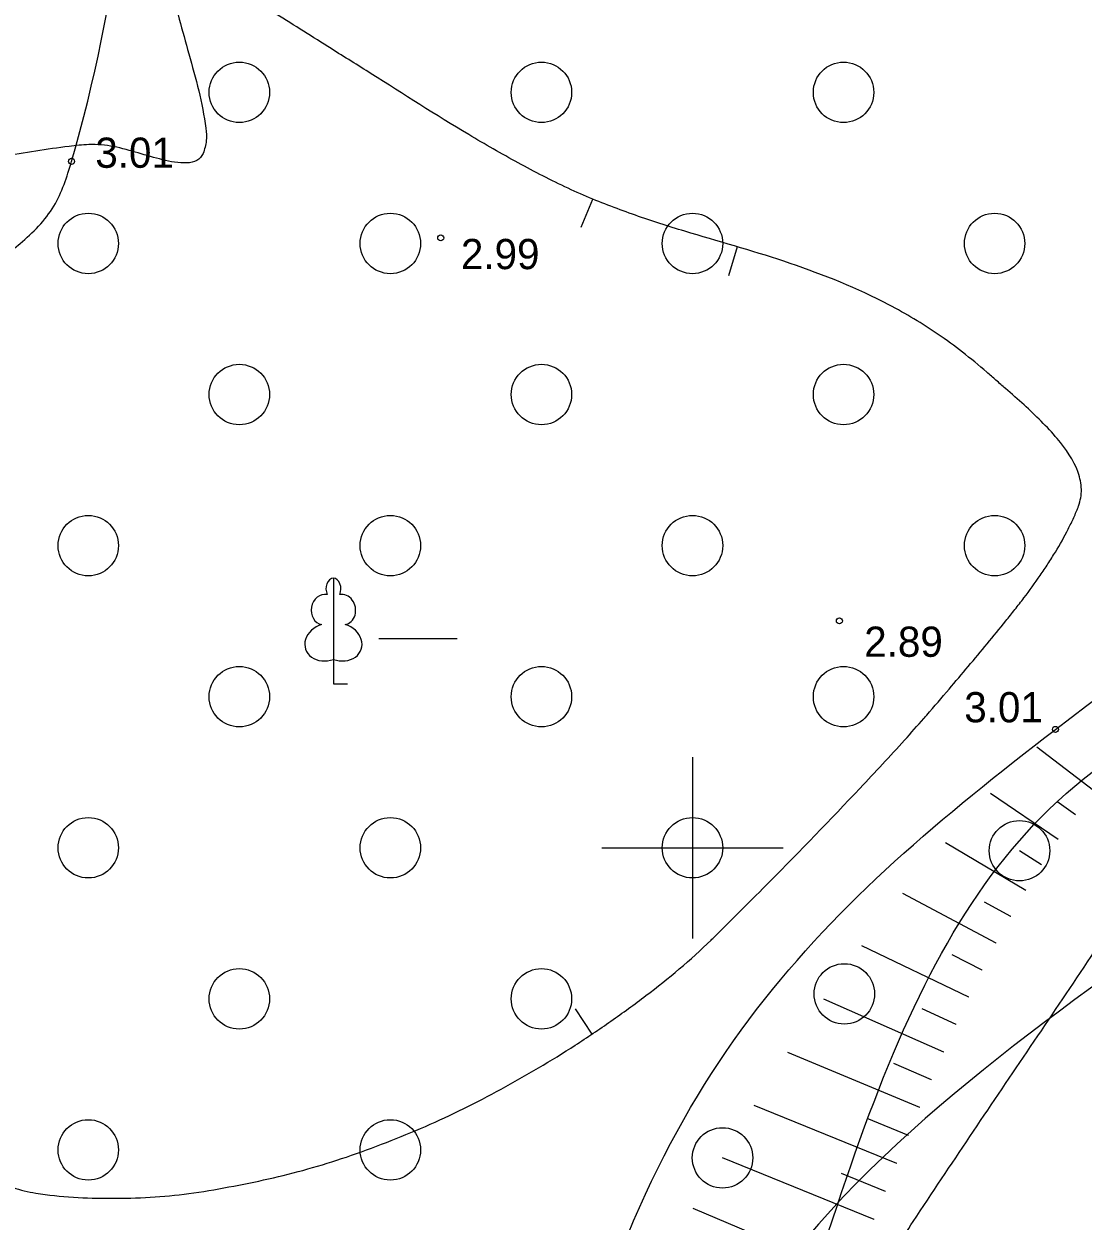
# Model space of a CAD drawing. Extents: x 519536 to 519949, y 326041 to 326519.
# Drawn here: x 519638.94 to 519656.46, y 326393.82 to 326413.63 of the extents above; entities that cross this region are included whole.
import ezdxf

# ---------------------------------------------------------------- set-up
doc = ezdxf.new("R2010")
doc.units = 0
for name, color, linetype in [('GEOD_ELEM_####_####_#', 7, 'Continuous'), ('RELJ_AATZ_####_TKST_#', 7, 'Continuous'), ('RELJ_ELEM_####_####_#', 7, 'Continuous'), ('RELJ_HORZ_PAMT_####_#', 7, 'Continuous'), ('RELJ_HORZ_RESN_####_#', 7, 'Continuous'), ('RELJ_NOGA_####_####_#', 7, 'Continuous'), ('RELJ_NOGL_####_####_#', 7, 'Continuous'), ('TERT_ELEM_####_####_#', 7, 'Continuous'), ('TERT_KONT_####_####_#', 7, 'Continuous')]:
    doc.layers.add(name, color=color, linetype=linetype)

msp = doc.modelspace()

# ---------------------------------------------------------------- linework, layer by layer
at = {"layer": 'GEOD_ELEM_####_####_#'}
for p, q in [((519650, 326401.5), (519650, 326400)), ((519648.5, 326400), (519650, 326400)), ((519650, 326400), (519650, 326398.5)), ((519650, 326400), (519651.5, 326400))]:
    msp.add_line(p, q, dxfattribs=at)
at = {"layer": 'RELJ_ELEM_####_####_#'}
for centre in [(519639.723, 326411.359), (519645.834, 326410.093), (519652.432, 326403.755), (519656.007, 326401.958)]:
    msp.add_circle(centre, 0.05, dxfattribs=at)
at = {"layer": 'RELJ_HORZ_PAMT_####_#'}
for p, q in [((519648.156, 326410.272), (519648.348, 326410.733)), ((519650.739, 326409.945), (519650.596, 326409.466)), ((519648.34, 326396.918), (519648.061, 326397.333))]:
    msp.add_line(p, q, dxfattribs=at)
for points in [[(519644.019, 326413.224), (519643.107, 326413.797), (519642.733, 326414.019), (519642.351, 326414.228), (519641.963, 326414.43), (519641.573, 326414.63), (519641.437, 326414.662), (519641.36, 326414.609), (519641.331, 326414.53), (519641.324, 326414.45), (519641.352, 326414.292), (519641.664, 326413.138), (519641.945, 326411.906), (519641.953, 326411.699), (519641.933, 326411.594), (519641.899, 326411.49), (519641.797, 326411.374), (519641.633, 326411.333), (519641.231, 326411.385), (519640.827, 326411.497), (519640.42, 326411.602), (519640.01, 326411.636), (519639.684, 326411.607), (519638.579, 326411.435), (519637.487, 326411.226), (519636.404, 326410.96), (519635.864, 326410.798), (519635.577, 326410.703)], [(519648.348, 326410.733), (519647.942, 326410.913), (519647.115, 326411.334), (519646.296, 326411.801), (519644.683, 326412.808), (519644.019, 326413.224)], [(519656.388, 326405.654), (519656.426, 326405.791), (519656.437, 326405.93), (519656.383, 326406.209), (519656.037, 326406.77), (519655.487, 326407.327), (519655.178, 326407.601), (519655.023, 326407.736), (519654.87, 326407.87), (519654.468, 326408.202), (519654.065, 326408.496), (519653.252, 326408.984), (519651.614, 326409.671), (519649.973, 326410.172), (519649.158, 326410.43), (519648.348, 326410.733)], [(519633.524, 326409.158), (519633.489, 326409.111), (519633.202, 326408.69), (519632.936, 326408.253), (519632.673, 326407.792), (519632.476, 326407.479), (519632.407, 326407.322), (519632.393, 326407.244), (519632.398, 326407.166), (519632.468, 326406.849), (519632.55, 326406.537), (519632.757, 326405.927), (519632.883, 326405.612), (519633.013, 326405.3), (519633.297, 326404.688), (519634.256, 326402.83), (519634.57, 326402.211), (519634.874, 326401.623), (519635.185, 326401.047), (519635.49, 326400.473), (519635.773, 326399.887), (519636.239, 326398.743), (519636.65, 326397.577), (519637.047, 326396.404), (519637.253, 326395.82), (519637.47, 326395.239), (519637.563, 326395.04), (519637.638, 326394.974), (519638.377, 326394.534), (519638.752, 326394.378), (519638.941, 326394.323), (519639.131, 326394.286), (519640.381, 326394.199), (519641.665, 326394.277), (519642.329, 326394.387), (519642.984, 326394.521), (519644.272, 326394.882), (519644.933, 326395.125), (519645.58, 326395.39), (519646.213, 326395.683), (519646.833, 326396.006), (519648.059, 326396.733), (519648.651, 326397.132), (519649.228, 326397.553), (519650.307, 326398.471), (519650.367, 326398.53)], [(519653.828, 326402.138), (519653.879, 326402.197), (519654.247, 326402.627), (519654.879, 326403.377), (519655.186, 326403.753), (519655.336, 326403.943), (519655.485, 326404.134), (519655.755, 326404.507), (519655.883, 326404.699), (519656.006, 326404.894), (519656.218, 326405.274), (519656.309, 326405.464), (519656.352, 326405.559), (519656.372, 326405.606), (519656.388, 326405.654)], [(519650.367, 326398.53), (519651.277, 326399.439), (519652.774, 326400.987), (519653.511, 326401.783), (519653.828, 326402.138)], [(519634.959, 326396.726), (519635.27, 326396.007), (519635.709, 326395.026), (519636.217, 326393.916), (519636.488, 326393.368), (519636.789, 326392.829), (519637.163, 326392.433), (519637.619, 326392.117), (519638.078, 326391.821), (519638.556, 326391.553), (519639.534, 326391.053), (519640.484, 326390.522), (519641.341, 326389.865), (519641.733, 326389.465), (519642.116, 326389.058), (519642.497, 326388.65), (519642.883, 326388.246), (519643.457, 326387.684), (519643.897, 326387.435), (519644.43, 326387.35), (519644.687, 326387.374), (519644.944, 326387.423), (519645.434, 326387.635), (519645.95, 326388.042), (519646.447, 326388.48), (519646.946, 326388.918), (519647.469, 326389.321), (519647.489, 326389.335)]]:
    msp.add_spline(points, degree=3, dxfattribs=at)
at = {"layer": 'RELJ_HORZ_RESN_####_#'}
msp.add_spline([(519651.586, 326391.007), (519651.731, 326391.16), (519652.424, 326392.002), (519653.05, 326392.903), (519653.654, 326393.816), (519655.537, 326396.623), (519657.398, 326399.442), (519657.707, 326399.931), (519658.325, 326400.782), (519658.673, 326401.181), (519659.052, 326401.564), (519659.888, 326402.162), (519660.254, 326402.351)], degree=3, dxfattribs=at)
at = {"layer": 'RELJ_NOGA_####_####_#'}
for p, q in [((519656.636, 326400.948), (519655.698, 326401.664)), ((519656.052, 326400.137), (519654.934, 326400.896)), ((519656.338, 326400.547), (519656.03, 326400.768)), ((519656.338, 326400.547), (519656.337, 326400.547)), ((519656.052, 326400.137), (519656.051, 326400.137)), ((519655.516, 326399.292), (519654.189, 326400.082)), ((519655.778, 326399.718), (519655.412, 326399.951)), ((519655.778, 326399.718), (519655.778, 326399.718)), ((519655.026, 326398.421), (519653.482, 326399.245)), ((519655.516, 326399.292), (519655.515, 326399.293)), ((519655.266, 326398.86), (519654.835, 326399.102)), ((519655.266, 326398.86), (519655.265, 326398.86)), ((519654.575, 326397.528), (519652.805, 326398.375)), ((519655.026, 326398.421), (519655.025, 326398.422)), ((519654.796, 326397.977), (519654.299, 326398.228)), ((519654.796, 326397.977), (519654.796, 326397.977)), ((519654.157, 326396.62), (519652.171, 326397.496)), ((519654.575, 326397.528), (519654.574, 326397.529)), ((519654.363, 326397.076), (519653.799, 326397.335)), ((519654.363, 326397.076), (519654.362, 326397.076)), ((519653.764, 326395.701), (519651.576, 326396.612)), ((519654.157, 326396.62), (519654.157, 326396.62)), ((519653.958, 326396.161), (519653.332, 326396.431)), ((519653.958, 326396.161), (519653.958, 326396.162)), ((519653.384, 326394.775), (519651.021, 326395.737)), ((519653.764, 326395.701), (519653.763, 326395.701)), ((519653.573, 326395.239), (519652.889, 326395.519)), ((519653.573, 326395.239), (519653.573, 326395.239)), ((519653.009, 326393.849), (519650.497, 326394.868)), ((519653.384, 326394.775), (519653.383, 326394.776)), ((519653.197, 326394.312), (519652.464, 326394.608)), ((519653.197, 326394.312), (519653.196, 326394.312)), ((519652.627, 326392.925), (519650.011, 326394.032)), ((519653.009, 326393.849), (519653.008, 326393.849))]:
    msp.add_line(p, q, dxfattribs=at)
msp.add_spline([(519633.005, 326382.956), (519639.907, 326381.113), (519643.418, 326377.883), (519651.003, 326389.626), (519657.231, 326401.681), (519665.468, 326403.519), (519679.321, 326396.739), (519683.853, 326390.018), (519690.141, 326388.505), (519700.416, 326393.799)], degree=3, dxfattribs=at)
at = {"layer": 'RELJ_NOGL_####_####_#'}
for points in [[(519639.78, 326385.057), (519635.066, 326387.921), (519634.587, 326388.237), (519634.136, 326388.582), (519633.316, 326389.356), (519631.981, 326391.198), (519630.325, 326395.728), (519629.637, 326400.761), (519629.512, 326403.233), (519629.479, 326404.416), (519629.457, 326405.549), (519629.477, 326405.987), (519629.564, 326406.426), (519629.73, 326406.864), (519629.848, 326407.083), (519629.99, 326407.301), (519630.588, 326407.948), (519631.268, 326408.392), (519632.778, 326408.92), (519634.326, 326409.392), (519635.055, 326409.764), (519635.398, 326410.013), (519635.722, 326410.313), (519636.632, 326411.369), (519637.192, 326412.438), (519636.96, 326413.387), (519636.101, 326414.338), (519635.165, 326415.292), (519634.839, 326415.771), (519634.7, 326416.251), (519634.686, 326416.648), (519634.686, 326417.075), (519634.754, 326417.984), (519634.953, 326418.909), (519635.336, 326419.778)], [(519639.78, 326385.057), (519642.535, 326381.732), (519643.997, 326380.646), (519647.881, 326390.255), (519656.007, 326401.958), (519665.234, 326406.681), (519680.265, 326397.515), (519685.71, 326391.104), (519688.362, 326390.219), (519691.184, 326390.387)]]:
    msp.add_spline(points, degree=3, dxfattribs=at)
at = {"layer": 'TERT_ELEM_####_####_#'}
for p, q in [((519644.807, 326403.461), (519646.107, 326403.461)), ((519644.057, 326403.116), (519644.057, 326402.711)), ((519644.057, 326402.711), (519644.291, 326402.711))]:
    msp.add_line(p, q, dxfattribs=at)
for points in [[(519644.057, 326404.461), (519644.057, 326403.116)], [(519644.162, 326404.19), (519644.161, 326404.191)]]:
    msp.add_lwpolyline(points, dxfattribs=at)
for centre in [(519642.5, 326412.5), (519647.5, 326412.5), (519652.5, 326412.5), (519640, 326410), (519645, 326410), (519650, 326410), (519655, 326410), (519642.5, 326407.5), (519647.5, 326407.5), (519652.5, 326407.5), (519640, 326405), (519645, 326405), (519650, 326405), (519655, 326405), (519642.5, 326402.5), (519647.5, 326402.5), (519652.5, 326402.5), (519640, 326400), (519645, 326400), (519650, 326400), (519655.412, 326399.951), (519642.5, 326397.5), (519647.5, 326397.5), (519652.513, 326397.582), (519640, 326395), (519645, 326395), (519650.497, 326394.868)]:
    msp.add_circle(centre, 0.5, dxfattribs=at)
for centre, major_axis, ratio, start_param, end_param in [((519644.058, 326404.286), (0, -0.175), 0.707107, 3.14537, 5.287485), ((519644.057, 326404.286), (0, -0.175), 0.707107, 0.995701, 3.137816), ((519643.908, 326403.942), (-0.045, -0.248), 0.861323, 3.141593, 6.283185), ((519644.207, 326403.942), (0.045, -0.248), 0.861323, 0, 3.141593), ((519643.953, 326403.403), (0.358, 0.111), 0.814445, 1.570796, 4.752015), ((519644.162, 326403.403), (-0.358, 0.111), 0.814445, 1.531171, 4.712389)]:
    msp.add_ellipse(centre, major_axis=major_axis, ratio=ratio, start_param=start_param, end_param=end_param, dxfattribs=at)
at = {"layer": 'TERT_KONT_####_####_#'}
for points in [[(519617.458, 326408.853), (519614.406, 326408.421), (519613.425, 326408.287), (519612.935, 326408.209), (519612.691, 326408.164), (519612.446, 326408.112), (519612.195, 326407.934), (519612.05, 326407.611), (519611.983, 326407.242), (519611.962, 326406.931), (519612.022, 326406.495), (519612.212, 326406.065), (519612.91, 326405.218), (519615.027, 326403.551), (519617.072, 326401.861), (519617.681, 326400.987), (519617.806, 326400.081), (519617.632, 326399.669), (519617.334, 326399.244), (519617.028, 326398.808), (519616.827, 326398.364), (519616.67, 326397.679), (519616.553, 326396.945), (519616.589, 326395.862), (519616.631, 326395.694), (519616.687, 326395.531), (519617.235, 326394.482), (519617.976, 326393.521), (519619.807, 326391.769), (519621.72, 326390.081), (519622.563, 326389.2), (519623.255, 326388.264), (519623.656, 326387.3), (519623.912, 326386.211), (519624.184, 326385.124), (519624.631, 326384.166), (519625.267, 326383.787), (519626.155, 326383.728), (519627.059, 326383.732), (519627.444, 326383.678), (519627.746, 326383.543), (519628.081, 326382.913), (519628.235, 326381.979), (519628.375, 326381.094), (519628.493, 326380.782), (519628.671, 326380.615), (519628.921, 326380.569), (519629.257, 326380.576), (519630.055, 326380.748), (519630.805, 326381.127), (519631.246, 326381.713), (519631.293, 326381.95), (519631.303, 326382.19), (519631.26, 326382.673), (519631.202, 326383.156), (519631.2, 326383.513), (519631.215, 326383.631), (519631.33, 326384.243), (519631.478, 326384.85), (519631.668, 326385.449), (519631.908, 326386.037), (519633.023, 326386.993), (519634.679, 326387.43), (519636.274, 326387.881), (519637.205, 326388.884), (519637.297, 326389.248), (519637.376, 326389.616), (519637.495, 326390.362), (519637.585, 326391.875), (519637.494, 326393.388), (519637.245, 326394.868), (519636.946, 326396.104), (519636.617, 326397.338), (519636.287, 326398.572), (519635.986, 326399.809), (519635.636, 326401.492), (519635.353, 326403.202), (519635.177, 326404.912), (519635.14, 326405.758), (519635.137, 326406.178), (519635.144, 326406.594), (519635.346, 326407.323), (519635.839, 326407.935), (519637.329, 326408.962), (519638.871, 326409.997), (519639.43, 326410.617), (519639.723, 326411.359), (519641.003, 326419.41)], [(519656.276, 326418.415), (519657.694, 326417.286), (519658.907, 326416.161), (519659.485, 326415.554), (519660.042, 326414.916), (519660.292, 326414.538), (519660.452, 326414.128), (519660.507, 326413.905), (519660.548, 326413.68), (519660.55, 326413.232), (519660.23, 326411.271), (519659.915, 326409.343), (519659.92, 326408.916), (519659.963, 326408.702), (519660.02, 326408.488), (519660.089, 326408.29), (519660.184, 326408.105), (519660.44, 326407.758), (519669.963, 326403.559), (519684.467, 326393.28), (519688.263, 326389.935), (519687.074, 326387.624)], [(519657.62, 326398.43), (519650.463, 326391.501), (519643.964, 326376.852), (519640.6, 326375.326)]]:
    msp.add_spline(points, degree=3, dxfattribs=at)

# ---------------------------------------------------------------- texts
at = {"layer": 'RELJ_AATZ_####_TKST_#'}
for s, p in [('3.01', (519640.116, 326411.252)), ('2.99', (519646.167, 326409.575)), ('2.89', (519652.842, 326403.16)), (' 3.01', (519654.312, 326402.076))]:
    msp.add_text(s, height=0.5, dxfattribs=at).set_placement(p)

doc.saveas('drawing.dxf')
